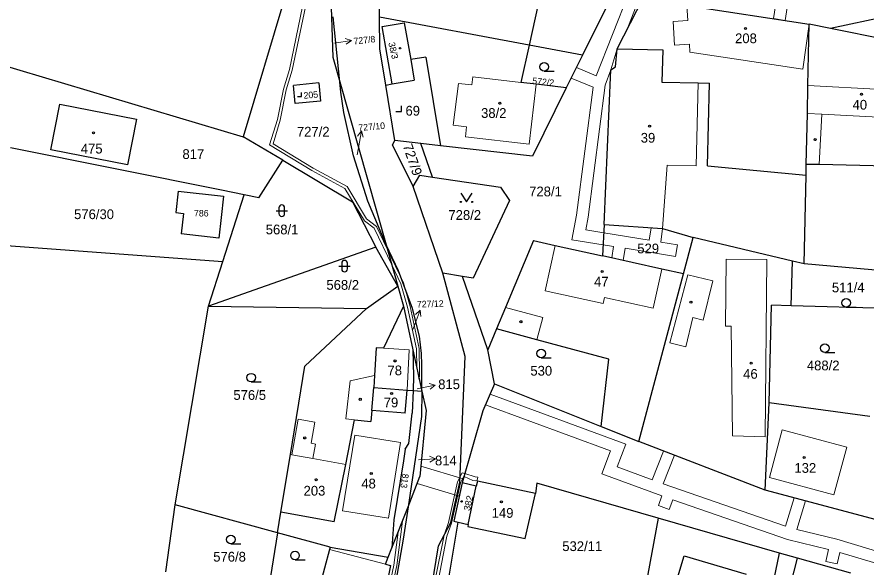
# Model space of a CAD drawing. Extents: x -701211 to -698780, y -1014269 to -1012378.
# Drawn here: x -700312 to -700163.9, y -1013128.7 to -1013032.8 of the extents above; entities that cross this region are included whole.
import ezdxf
from ezdxf.enums import TextEntityAlignment as Align

# ---------------------------------------------------------------- set-up
doc = ezdxf.new("R2010")
doc.units = 0
doc.header["$LTSCALE"] = 0.68
for name, color, linetype, lineweight in [('1', 7, 'Continuous', 25), ('13', 7, 'Continuous', 13), ('3', 7, 'Continuous', 25), ('4', 7, 'Continuous', 13), ('5', 7, 'Continuous', 25), ('7', 7, 'Continuous', 13)]:
    doc.layers.add(name, color=color, linetype=linetype, lineweight=lineweight)
doc.layers.add('2', color=7, linetype='Continuous')

msp = doc.modelspace()

# ---------------------------------------------------------------- linework, layer by layer
at = {"layer": '1'}
for p, q in [((-700257.65, -1013019.85), (-700257, -1013039.76)), ((-700263.29, -1013022.33), (-700272.6, -1013053.65)), ((-700207.79, -1013027.95), (-700213.48, -1013039.42)), ((-700137.73, -1013027.96), (-700170.3, -1013034.75)), ((-700207.44, -1013038.32), (-700202.77, -1013029.21)), ((-700221.24, -1013030.51), (-700222.8, -1013037.67)), ((-700195.3, -1013030.77), (-700173.98, -1013034)), ((-700255.77, -1013044.09), (-700256.93, -1013032.73)), ((-700248.78, -1013038.35), (-700248.84, -1013032.79)), ((-700248.42, -1013034.44), (-700244.55, -1013033.79)), ((-700244.55, -1013033.79), (-700243.42, -1013040.21)), ((-700246.65, -1013044.44), (-700248.42, -1013034.44)), ((-700174.2, -1013044.74), (-700173.98, -1013034)), ((-700170.3, -1013034.75), (-700173.98, -1013034)), ((-700144.05, -1013040.07), (-700170.3, -1013034.75)), ((-700222.8, -1013037.67), (-700224.22, -1013044.19)), ((-700213.48, -1013039.42), (-700222.8, -1013037.67)), ((-700207.72, -1013041.47), (-700207.44, -1013038.32)), ((-700207.44, -1013038.32), (-700199.5, -1013038.52)), ((-700322.67, -1013038.73), (-700272.6, -1013053.65)), ((-700257, -1013039.76), (-700255.77, -1013044.09)), ((-700247.76, -1013044.64), (-700248.78, -1013038.35)), ((-700240.8, -1013039.75), (-700243.42, -1013040.21)), ((-700240.8, -1013039.75), (-700238.26, -1013055.21)), ((-700213.48, -1013039.42), (-700216.31, -1013045.12)), ((-700199.5, -1013038.52), (-700199.64, -1013044.12)), ((-700243.42, -1013040.21), (-700242.8, -1013043.76)), ((-700209.71, -1013068.95), (-700208.53, -1013042.01)), ((-700208.53, -1013042.01), (-700207.72, -1013041.47)), ((-700255.77, -1013044.09), (-700247.72, -1013072.5)), ((-700255.59, -1013045.86), (-700255.77, -1013044.09)), ((-700246.65, -1013044.44), (-700242.8, -1013043.76)), ((-700221.57, -1013044.5), (-700224.22, -1013044.19)), ((-700199.64, -1013044.12), (-700193.35, -1013044.28)), ((-700259.44, -1013044.28), (-700263.85, -1013044.69)), ((-700263.55, -1013047.87), (-700263.85, -1013044.69)), ((-700247.76, -1013044.64), (-700246.65, -1013044.44)), ((-700246.2, -1013054.32), (-700247.76, -1013044.64)), ((-700216.31, -1013045.12), (-700222.2, -1013057.01)), ((-700216.31, -1013045.12), (-700221.57, -1013044.5)), ((-700193.35, -1013044.28), (-700191.35, -1013044.33)), ((-700191.71, -1013058.71), (-700191.35, -1013044.33)), ((-700174.3, -1013049.59), (-700174.2, -1013044.74)), ((-700255.08, -1013049.4), (-700255.59, -1013045.86)), ((-700253.39, -1013056.96), (-700255.08, -1013049.4)), ((-700174.49, -1013058.47), (-700174.3, -1013049.59)), ((-700265.7, -1013057.75), (-700272.6, -1013053.65)), ((-700246.57, -1013055.05), (-700246.2, -1013054.32)), ((-700241.63, -1013054.83), (-700246.2, -1013054.32)), ((-700276.38, -1013062.95), (-700313.15, -1013055.56)), ((-700292.75, -1013058.57), (-700306.13, -1013055.96)), ((-700243.01, -1013062.33), (-700246.57, -1013055.05)), ((-700238.26, -1013055.21), (-700241.63, -1013054.83)), ((-700239.63, -1013060.69), (-700241.63, -1013054.83)), ((-700222.2, -1013057.01), (-700238.26, -1013055.21)), ((-700250.92, -1013064.87), (-700253.39, -1013056.96)), ((-700269.91, -1013064.32), (-700265.7, -1013057.75)), ((-700265.7, -1013057.75), (-700253.59, -1013064.98)), ((-700191.71, -1013058.71), (-700174.53, -1013060.38)), ((-700174.53, -1013060.38), (-700174.49, -1013058.47)), ((-700172.23, -1013058.52), (-700174.49, -1013058.47)), ((-700146.91, -1013059.04), (-700172.23, -1013058.52)), ((-700243.01, -1013062.33), (-700241.83, -1013060.37)), ((-700241.83, -1013060.37), (-700239.63, -1013060.69)), ((-700174.85, -1013075.81), (-700174.53, -1013060.38)), ((-700239.63, -1013060.69), (-700227.75, -1013062.42)), ((-700283.92, -1013063.15), (-700284.32, -1013066.89)), ((-700283.92, -1013063.15), (-700276.03, -1013064.02)), ((-700272.46, -1013063.78), (-700276.38, -1013062.95)), ((-700237.81, -1013077.45), (-700243.01, -1013062.33)), ((-700227.75, -1013062.42), (-700226.21, -1013064.79)), ((-700276.03, -1013064.02), (-700276.43, -1013067.76)), ((-700276.18, -1013075.41), (-700272.46, -1013063.78)), ((-700269.91, -1013064.32), (-700272.46, -1013063.78)), ((-700253.59, -1013064.98), (-700249.5, -1013072.89)), ((-700247.72, -1013072.5), (-700250.92, -1013064.87)), ((-700226.21, -1013064.79), (-700232.56, -1013078.32)), ((-700284.32, -1013066.89), (-700283.01, -1013067.03)), ((-700283.01, -1013067.03), (-700283.42, -1013070.59)), ((-700209.71, -1013068.95), (-700210, -1013074.43)), ((-700209.71, -1013068.95), (-700199.54, -1013069.67)), ((-700199.54, -1013069.67), (-700194.23, -1013071.24)), ((-700222.05, -1013071.74), (-700226.93, -1013083.45)), ((-700222.05, -1013071.74), (-700218.26, -1013072.59)), ((-700195.91, -1013077.56), (-700194.23, -1013071.24)), ((-700176.92, -1013075.32), (-700194.23, -1013071.24)), ((-700315.88, -1013072.45), (-700276.18, -1013075.41)), ((-700249.5, -1013072.89), (-700278.67, -1013083.17)), ((-700245.67, -1013079.73), (-700249.5, -1013072.89)), ((-700247.72, -1013072.5), (-700245.67, -1013079.73)), ((-700245.54, -1013077.01), (-700247.72, -1013072.5)), ((-700218.26, -1013072.59), (-700210, -1013074.43)), ((-700199.69, -1013076.72), (-700210, -1013074.43)), ((-700177.15, -1013083.11), (-700176.92, -1013075.32)), ((-700174.85, -1013075.81), (-700176.92, -1013075.32)), ((-700278.67, -1013083.17), (-700276.18, -1013075.41)), ((-700195.91, -1013077.56), (-700199.69, -1013076.72)), ((-700156.09, -1013077.52), (-700174.85, -1013075.81)), ((-700243.11, -1013083.58), (-700245.54, -1013077.01)), ((-700233.92, -1013091.99), (-700237.81, -1013077.45)), ((-700234.4, -1013078.02), (-700237.81, -1013077.45)), ((-700232.56, -1013078.32), (-700234.4, -1013078.02)), ((-700230.01, -1013090.83), (-700234.4, -1013078.02)), ((-700203.69, -1013106.81), (-700195.91, -1013077.56)), ((-700251.12, -1013083.6), (-700245.67, -1013079.73)), ((-700245.67, -1013079.73), (-700244.69, -1013083.21)), ((-700284.46, -1013117.81), (-700278.67, -1013083.17)), ((-700278.67, -1013083.17), (-700251.12, -1013083.6)), ((-700261.86, -1013093.64), (-700251.12, -1013083.6)), ((-700244.69, -1013083.21), (-700248.19, -1013090.53)), ((-700244.69, -1013083.21), (-700243.04, -1013090.83)), ((-700241.9, -1013088.45), (-700243.11, -1013083.58)), ((-700226.93, -1013083.45), (-700228.47, -1013087.14)), ((-700180.99, -1013100.06), (-700180.55, -1013083.01)), ((-700177.15, -1013083.11), (-700180.55, -1013083.01)), ((-700156.72, -1013083.73), (-700177.15, -1013083.11)), ((-700228.47, -1013087.14), (-700230.01, -1013090.83)), ((-700221.42, -1013089.04), (-700228.47, -1013087.14)), ((-700241.57, -1013091.44), (-700241.9, -1013088.45)), ((-700208.9, -1013092.41), (-700221.42, -1013089.04)), ((-700249.46, -1013090.46), (-700249.73, -1013095.3)), ((-700248.19, -1013090.53), (-700249.46, -1013090.46)), ((-700243.04, -1013090.83), (-700241.48, -1013098.04)), ((-700241.48, -1013093.42), (-700241.57, -1013091.44)), ((-700228.8, -1013096.71), (-700230.01, -1013090.83)), ((-700234.84, -1013113.91), (-700233.92, -1013091.99)), ((-700210.24, -1013104.18), (-700208.9, -1013092.41)), ((-700264.38, -1013109.05), (-700261.86, -1013093.64)), ((-700241.48, -1013098.04), (-700241.48, -1013093.42)), ((-700249.73, -1013095.3), (-700249.84, -1013097.36)), ((-700250.17, -1013101.4), (-700249.84, -1013097.36)), ((-700249.84, -1013097.36), (-700244.06, -1013097.83)), ((-700228.8, -1013096.71), (-700230.85, -1013101.43)), ((-700228.8, -1013096.71), (-700210.24, -1013104.18)), ((-700244.39, -1013101.87), (-700244.06, -1013097.83)), ((-700244.06, -1013097.83), (-700243, -1013097.92)), ((-700243, -1013097.92), (-700243.19, -1013101.87)), ((-700243, -1013097.92), (-700241.48, -1013098.04)), ((-700241.48, -1013098.04), (-700241.57, -1013102.44)), ((-700241.48, -1013098.04), (-700240.75, -1013101.41)), ((-700181.66, -1013115.29), (-700180.99, -1013100.06)), ((-700163.44, -1013102.42), (-700180.99, -1013100.06)), ((-700250.17, -1013101.4), (-700250.38, -1013103.33)), ((-700244.39, -1013101.87), (-700250.17, -1013101.4)), ((-700240.75, -1013101.41), (-700241.84, -1013112.92)), ((-700230.85, -1013101.43), (-700234.45, -1013113.99)), ((-700254.75, -1013110.79), (-700253.2, -1013103.02)), ((-700253.2, -1013103.02), (-700250.38, -1013103.33)), ((-700241.57, -1013102.44), (-700243.89, -1013118.16)), ((-700210.24, -1013104.18), (-700203.69, -1013106.81)), ((-700266.03, -1013119.12), (-700264.38, -1013109.05)), ((-700256.74, -1013120.79), (-700254.75, -1013110.79)), ((-700243.89, -1013118.16), (-700241.84, -1013112.92)), ((-700231.76, -1013113.68), (-700232.04, -1013114.58)), ((-700221.7, -1013115.87), (-700231.76, -1013113.68)), ((-700236.42, -1013120.91), (-700234.84, -1013113.91)), ((-700234.45, -1013113.99), (-700235.93, -1013120.69)), ((-700232.04, -1013114.58), (-700234.45, -1013113.99)), ((-700233.4, -1013121.25), (-700232.04, -1013114.58)), ((-700221.42, -1013114.06), (-700221.7, -1013115.87)), ((-700200.28, -1013120.15), (-700221.42, -1013114.06)), ((-700223.45, -1013123.73), (-700221.7, -1013115.87)), ((-700286.09, -1013129.54), (-700284.46, -1013117.81)), ((-700266.61, -1013122.7), (-700284.46, -1013117.81)), ((-700246.7, -1013125.34), (-700243.89, -1013118.16)), ((-700243.89, -1013118.16), (-700244.73, -1013123.83)), ((-700266.61, -1013122.7), (-700266.03, -1013119.12)), ((-700256.74, -1013120.79), (-700266.03, -1013119.12)), ((-700238.58, -1013124.98), (-700236.42, -1013120.91)), ((-700236.76, -1013130.61), (-700235.18, -1013120.86)), ((-700235.93, -1013120.69), (-700235.18, -1013120.86)), ((-700235.18, -1013120.86), (-700233.4, -1013121.25)), ((-700233.4, -1013121.25), (-700233.48, -1013121.6)), ((-700200.28, -1013120.15), (-700203.17, -1013135.7)), ((-700179.14, -1013126.24), (-700200.28, -1013120.15)), ((-700266.61, -1013122.7), (-700268.52, -1013134.38)), ((-700257.43, -1013125.22), (-700266.61, -1013122.7)), ((-700233.48, -1013121.6), (-700223.45, -1013123.73)), ((-700244.73, -1013123.83), (-700246.8, -1013135.58)), ((-700257.55, -1013125.65), (-700259.35, -1013132.28)), ((-700257.43, -1013125.22), (-700257.55, -1013125.65)), ((-700257.43, -1013125.22), (-700247.33, -1013126.94)), ((-700247.33, -1013126.94), (-700246.7, -1013125.34)), ((-700245.26, -1013166.25), (-700238.58, -1013124.98)), ((-700247.82, -1013128.2), (-700247.33, -1013126.94)), ((-700198.72, -1013136.58), (-700195.76, -1013126.7)), ((-700195.76, -1013126.7), (-700184.95, -1013129.9)), ((-700186.8, -1013162.44), (-700179.14, -1013126.24)), ((-700176.01, -1013127.12), (-700179.14, -1013126.24)), ((-700177.16, -1013131.64), (-700176.01, -1013127.12)), ((-700166.76, -1013129.73), (-700176.01, -1013127.12)), ((-700246.94, -1013128.43), (-700248.32, -1013135.17)), ((-700247.82, -1013128.2), (-700246.94, -1013128.43))]:
    msp.add_line(p, q, dxfattribs=at)
for points in [[(-700222.8, -1013037.67), (-700248.84, -1013032.79), (-700248.88, -1013028.67)], [(-700259.44, -1013044.28), (-700259.14, -1013047.46), (-700263.55, -1013047.87)], [(-700306.13, -1013055.96), (-700304.57, -1013047.96), (-700291.18, -1013050.58), (-700292.75, -1013058.57)], [(-700276.43, -1013067.76), (-700276.84, -1013071.31), (-700283.42, -1013070.59)], [(-700243.04, -1013090.83), (-700242.95, -1013095.38), (-700243, -1013097.92)], [(-700244.36, -1013108.14), (-700243.74, -1013107.12), (-700243.19, -1013101.87)], [(-700162.25, -1013120.45), (-700181.66, -1013115.29), (-700203.69, -1013106.81)], [(-700244.36, -1013108.14), (-700244.67, -1013110.14), (-700246.35, -1013120.44), (-700246.7, -1013125.34)]]:
    msp.add_lwpolyline(points, dxfattribs=at)
at = {"layer": '13'}
for points in [[(-700205.44, -1013028.54), (-700211.11, -1013043.05), (-700214.55, -1013041.58), (-700215.46, -1013043.41), (-700211.65, -1013045.03), (-700214.53, -1013067.35), (-700215.35, -1013071.6), (-700209.9, -1013072.48), (-700208.09, -1013072.77), (-700208.4, -1013074.78), (-700206.41, -1013075.23), (-700206.07, -1013073.1), (-700197.27, -1013074.52), (-700196.94, -1013072.48), (-700199.84, -1013072.02), (-700199.54, -1013069.67), (-700201.51, -1013069.53), (-700201.85, -1013071.69), (-700209.79, -1013070.41), (-700212.93, -1013069.91), (-700212.5, -1013067.68), (-700209.52, -1013044.66), (-700208.53, -1013042.01), (-700208.04, -1013040.25), (-700207.44, -1013038.32), (-700205.78, -1013035.08), (-700203.42, -1013029.05)], [(-700262.26, -1013030.92), (-700264.55, -1013041.91), (-700265.59, -1013045.33), (-700266.62, -1013050.64), (-700268.03, -1013055.07), (-700260.68, -1013059.56), (-700254.88, -1013062.7), (-700251.5, -1013068.32), (-700249.79, -1013069.62), (-700246.73, -1013075.99), (-700247.52, -1013073.19), (-700249.39, -1013069.3), (-700251.12, -1013067.98), (-700254.52, -1013062.32), (-700260.44, -1013059.12), (-700267.39, -1013054.87), (-700266.14, -1013050.76), (-700265.11, -1013045.45), (-700264.07, -1013042.03), (-700261.78, -1013031.02)], [(-700179.68, -1013029.66), (-700180.21, -1013033.06), (-700178.19, -1013033.36), (-700177.66, -1013029.98)], [(-700158.01, -1013127.17), (-700169.16, -1013123.85), (-700176.16, -1013122.15), (-700174.64, -1013117.16), (-700176.6, -1013116.63), (-700178.11, -1013121.58), (-700199.44, -1013114.19), (-700197.48, -1013109.2), (-700199.38, -1013108.47), (-700201.34, -1013113.47), (-700207.45, -1013111.23), (-700205.92, -1013107.23), (-700229.59, -1013098.53), (-700230.41, -1013100.42), (-700208.59, -1013108.44), (-700210.13, -1013112.45), (-700199.65, -1013116.28), (-700200.27, -1013117.93), (-700198.37, -1013118.65), (-700197.73, -1013116.96), (-700177.74, -1013123.89), (-700170.63, -1013125.61), (-700171.08, -1013127.7), (-700169.09, -1013128.12), (-700168.67, -1013126.14), (-700157.52, -1013129.47)], [(-700238.66, -1013131.13), (-700237.13, -1013123.28), (-700236.34, -1013121.04), (-700234.77, -1013114), (-700234.19, -1013112.84), (-700234.13, -1013112.87), (-700233.99, -1013112.38), (-700234.45, -1013112.24), (-700235.25, -1013113.84), (-700236.82, -1013120.9), (-700237.61, -1013123.14), (-700239.19, -1013131.2)], [(-700246.99, -1013133.71), (-700245.86, -1013128.41), (-700244.87, -1013120.66), (-700245.62, -1013122.58), (-700246.36, -1013128.33), (-700247.42, -1013133.36)]]:
    msp.add_lwpolyline(points, dxfattribs=at)
for points in [[(-700246.73, -1013075.99), (-700245.14, -1013079.3), (-700243.97, -1013083.37), (-700242.42, -1013090.61), (-700242.38, -1013093.87), (-700241.92, -1013096.02), (-700241.87, -1013095.06), (-700241.92, -1013090.55), (-700243.49, -1013083.25), (-700244.68, -1013079.12), (-700247.52, -1013073.19)], [(-700241.67, -1013111.1), (-700241.84, -1013112.92), (-700242.32, -1013114.14), (-700234.97, -1013116.35), (-700234.45, -1013113.99), (-700234.26, -1013113.32)], [(-700232.18, -1013112.93), (-700233.99, -1013112.38), (-700234.13, -1013112.87), (-700232.58, -1013113.57), (-700232.09, -1013113.66), (-700231.87, -1013113.52), (-700231.75, -1013113.04)]]:
    msp.add_lwpolyline(points, close=True, dxfattribs=at)
at = {"layer": '3'}
for p, q in [((-700220.163, -1013042.22), (-700218.413, -1013042.22)), ((-700266.391, -1013066.051), (-700266.391, -1013067.052)), ((-700265.389, -1013067.052), (-700265.389, -1013066.051)), ((-700266.891, -1013066.551), (-700264.889, -1013066.551)), ((-700255.951, -1013076.211), (-700253.949, -1013076.211)), ((-700255.451, -1013075.711), (-700255.451, -1013076.712)), ((-700254.449, -1013076.712), (-700254.449, -1013075.711)), ((-700167.563, -1013083.36), (-700165.813, -1013083.36)), ((-700171.243, -1013091.26), (-700169.493, -1013091.26)), ((-700220.693, -1013092.18), (-700218.943, -1013092.18)), ((-700271.233, -1013096.41), (-700269.483, -1013096.41)), ((-700274.773, -1013124.61), (-700273.023, -1013124.61)), ((-700263.583, -1013127.42), (-700261.833, -1013127.42))]:
    msp.add_line(p, q, dxfattribs=at)
for points in [[(-700263.151, -1013046.61), (-700262.48, -1013046.61), (-700262.48, -1013045.94)], [(-700246.021, -1013049.26), (-700245.02, -1013049.26), (-700245.02, -1013048.26)], [(-700234.7, -1013063.519), (-700233.7, -1013065.02), (-700232.7, -1013063.519)]]:
    msp.add_lwpolyline(points, dxfattribs=at)
for centre, radius in [((-700220.1629, -1013041.4698), 0.75), ((-700234.7, -1013065.0195), 0.1), ((-700232.7, -1013065.0195), 0.1), ((-700167.5629, -1013082.6098), 0.75), ((-700171.2429, -1013090.5098), 0.75), ((-700220.6929, -1013091.4298), 0.75), ((-700271.2329, -1013095.6598), 0.75), ((-700274.7729, -1013123.8598), 0.75), ((-700263.5829, -1013126.6698), 0.75)]:
    msp.add_circle(centre, radius, dxfattribs=at)
for centre, start, end in [((-700265.89, -1013066.0509), 0, 180), ((-700265.89, -1013067.0509), 180, 359.98789), ((-700254.95, -1013075.7109), 0, 180), ((-700254.95, -1013076.7109), 180, 359.98789)]:
    msp.add_arc(centre, 0.5, start, end, dxfattribs=at)
at = {"layer": '4'}
for p, q in [((-700195.13, -1013033.41), (-700195.3, -1013030.77)), ((-700173.98, -1013034), (-700175.09, -1013041.84)), ((-700197.43, -1013037.69), (-700194.86, -1013037.52)), ((-700194.77, -1013038.91), (-700194.86, -1013037.52)), ((-700175.09, -1013041.84), (-700194.77, -1013038.91)), ((-700232.61, -1013043.22), (-700232.77, -1013044.61)), ((-700224.22, -1013044.19), (-700232.61, -1013043.22)), ((-700235.11, -1013044.34), (-700236.03, -1013051.65)), ((-700232.77, -1013044.61), (-700235.11, -1013044.34)), ((-700222.78, -1013054.95), (-700221.57, -1013044.5)), ((-700193.71, -1013058.72), (-700193.35, -1013044.28)), ((-700161.25, -1013045.44), (-700174.2, -1013044.74)), ((-700172.23, -1013058.52), (-700171.76, -1013049.73)), ((-700236.03, -1013051.65), (-700233.7, -1013051.92)), ((-700233.7, -1013051.92), (-700233.9, -1013053.66)), ((-700233.9, -1013053.66), (-700222.78, -1013054.95)), ((-700199.54, -1013069.67), (-700198.76, -1013058.6)), ((-700193.71, -1013058.72), (-700198.76, -1013058.6)), ((-700220.01, -1013080.52), (-700218.26, -1013072.59)), ((-700188.58, -1013086.69), (-700188.48, -1013074.99)), ((-700188.48, -1013074.99), (-700181.38, -1013075.05)), ((-700181.38, -1013075.05), (-700181.66, -1013106)), ((-700199.69, -1013076.72), (-700201.19, -1013083.56)), ((-700195.13, -1013077.73), (-700198.26, -1013089.61)), ((-700190.78, -1013078.8), (-700195.13, -1013077.73)), ((-700192.46, -1013085.63), (-700190.78, -1013078.8)), ((-700209.89, -1013082.73), (-700220.01, -1013080.52)), ((-700209.66, -1013081.71), (-700209.89, -1013082.73)), ((-700201.19, -1013083.56), (-700209.66, -1013081.71)), ((-700195.51, -1013090.28), (-700194.25, -1013085.18)), ((-700194.25, -1013085.18), (-700192.46, -1013085.63)), ((-700188.58, -1013086.69), (-700187.58, -1013086.68)), ((-700187.58, -1013086.68), (-700187.35, -1013105.83)), ((-700198.26, -1013089.61), (-700195.51, -1013090.28)), ((-700248.19, -1013090.53), (-700243.67, -1013090.78)), ((-700244.06, -1013097.83), (-700243.67, -1013090.78)), ((-700253.99, -1013096.2), (-700249.73, -1013095.3)), ((-700254.72, -1013102.86), (-700253.99, -1013096.2)), ((-700260.78, -1013107.11), (-700260.12, -1013103.42)), ((-700253.2, -1013103.02), (-700254.72, -1013102.86)), ((-700180.9, -1013113.07), (-700178.67, -1013104.74)), ((-700178.67, -1013104.74), (-700167.45, -1013107.79)), ((-700255.32, -1013118.86), (-700253.15, -1013105.67)), ((-700253.15, -1013105.67), (-700245.18, -1013106.96)), ((-700181.66, -1013106), (-700187.35, -1013105.83)), ((-700247.32, -1013120.15), (-700245.18, -1013106.96)), ((-700167.45, -1013107.79), (-700169.67, -1013116.09)), ((-700264.38, -1013109.05), (-700264.14, -1013109.1)), ((-700254.75, -1013110.79), (-700260.49, -1013109.75)), ((-700169.67, -1013116.09), (-700180.9, -1013113.07)), ((-700255.32, -1013118.86), (-700247.32, -1013120.15)), ((-700257.55, -1013125.65), (-700247.82, -1013128.2))]:
    msp.add_line(p, q, dxfattribs=at)
for points in [[(-700197.43, -1013037.69), (-700197.7, -1013033.58), (-700195.13, -1013033.41)], [(-700174.3, -1013049.59), (-700171.76, -1013049.73), (-700153.22, -1013050.73)], [(-700221.42, -1013089.04), (-700220.38, -1013085.17), (-700226.93, -1013083.45)], [(-700264.14, -1013109.1), (-700263.02, -1013102.9), (-700260.12, -1013103.42)], [(-700264.14, -1013109.1), (-700260.49, -1013109.75), (-700260.04, -1013107.24), (-700260.78, -1013107.11)]]:
    msp.add_lwpolyline(points, dxfattribs=at)
at = {"layer": '5'}
for centre, radius in [((-700185.0668, -1013034.7592), 0.175), ((-700245.2646, -1013038.2194), 0.1172), ((-700164.8668, -1013046.2492), 0.175), ((-700227.8868, -1013047.8192), 0.175), ((-700201.7868, -1013051.8192), 0.175), ((-700298.6768, -1013052.9892), 0.175), ((-700172.9468, -1013054.1592), 0.175), ((-700210.0568, -1013077.1392), 0.175), ((-700194.5868, -1013082.4992), 0.175), ((-700224.2068, -1013085.8992), 0.175), ((-700246.1568, -1013092.7492), 0.175), ((-700184.0868, -1013093.1492), 0.175), ((-700246.7468, -1013098.4292), 0.175), ((-700252.2068, -1013099.4392), 0.175), ((-700261.8968, -1013106.1792), 0.175), ((-700174.8568, -1013109.5992), 0.175), ((-700250.2868, -1013112.3592), 0.175), ((-700259.8968, -1013113.4492), 0.175), ((-700234.5646, -1013117.2394), 0.1172), ((-700227.6268, -1013117.2992), 0.175)]:
    msp.add_circle(centre, radius, dxfattribs=at)
at = {"layer": '7'}
for p, q in [((-700253.758, -1013036.892), (-700254.82, -1013036.536)), ((-700251.999, -1013052.635), (-700252.666, -1013053.534)), ((-700241.794, -1013083.88), (-700242.607, -1013084.65)), ((-700239.145, -1013096.946), (-700240.228, -1013096.664)), ((-700239.093, -1013109.823), (-700240.119, -1013109.375))]:
    msp.add_line(p, q, dxfattribs=at)
for points in [[(-700256.73, -1013037.31), (-700253.758, -1013036.892), (-700254.68, -1013037.528)], [(-700252.74, -1013056.79), (-700252.52, -1013055.59), (-700251.999, -1013052.635), (-700251.68, -1013053.708)], [(-700243.04, -1013087.29), (-700242.82, -1013086.7), (-700241.794, -1013083.88), (-700241.666, -1013084.992)], [(-700242.27, -1013097.61), (-700242.08, -1013097.57), (-700239.145, -1013096.946), (-700240.02, -1013097.644)], [(-700242.09, -1013109.98), (-700239.093, -1013109.823), (-700240.067, -1013110.375)]]:
    msp.add_lwpolyline(points, dxfattribs=at)

# ---------------------------------------------------------------- texts
at = {"layer": '2'}
for s, height, rotation, p in [('727/8', 1.139, 6, (-700251.4295, -1013037.3592)), ('38/3', 1.14, 283, (-700246.9922, -1013038.7383)), ('572/2', 1.14, 354, (-700220.3896, -1013044.6359)), ('205', 1.14, 5, (-700260.7797, -1013046.9213)), ('727/10', 1.139, 5, (-700250.1791, -1013052.4614)), ('727/9', 1.7, 289, (-700243.9132, -1013057.9183)), ('727/12', 1.139, 2, (-700239.9999, -1013083.3636)), ('813', 1.139, 262, (-700245.047, -1013113.5797))]:
    msp.add_text(s, height=height, rotation=rotation, dxfattribs=at).set_placement(p, align=Align.CENTER)
for s, p in [('208', (-700186.9, -1013037.335)), ('40', (-700166.43, -1013048.925)), ('69', (-700244.33, -1013049.965)), ('38/2', (-700231.16, -1013050.365)), ('727/2', (-700263.25, -1013053.625)), ('39', (-700203.34, -1013054.685)), ('728/1', (-700222.78, -1013064.045)), ('728/2', (-700236.85, -1013068.145)), ('568/1', (-700268.68, -1013070.675)), ('529', (-700203.94, -1013073.985)), ('47', (-700211.48, -1013079.775)), ('568/2', (-700258.11, -1013080.335)), ('511/4', (-700170.03, -1013080.785)), ('488/2', (-700174.39, -1013094.385)), ('78', (-700247.47, -1013095.245)), ('530', (-700222.57, -1013095.305)), ('46', (-700185.49, -1013095.845)), ('576/5', (-700274.32, -1013099.535)), ('79', (-700248.12, -1013100.835)), ('132', (-700176.56, -1013112.255)), ('48', (-700252.03, -1013114.975)), ('203', (-700262.09, -1013116.225)), ('149', (-700229.31, -1013120.095)), ('532/11', (-700217.01, -1013125.895)), ('576/8', (-700277.83, -1013127.735))]:
    msp.add_text(s, height=1.7, dxfattribs=at).set_placement(p)
for s, height, p in [('475', 1.7, (-700299.009, -1013056.575)), ('817', 1.7, (-700281.299, -1013057.525)), ('576/30', 1.7, (-700298.6, -1013068.015)), ('786', 1.14, (-700279.91, -1013067.555)), ('815', 1.7, (-700236.739, -1013097.665)), ('814', 1.7, (-700237.299, -1013110.955))]:
    msp.add_text(s, height=height, dxfattribs=at).set_placement(p, align=Align.CENTER)
at = {"layer": '2', "width": 1.05}
msp.add_text('382', height=1.14, rotation=77, dxfattribs=at).set_placement((-700232.8167, -1013117.6582), align=Align.CENTER)

doc.saveas('drawing.dxf')
